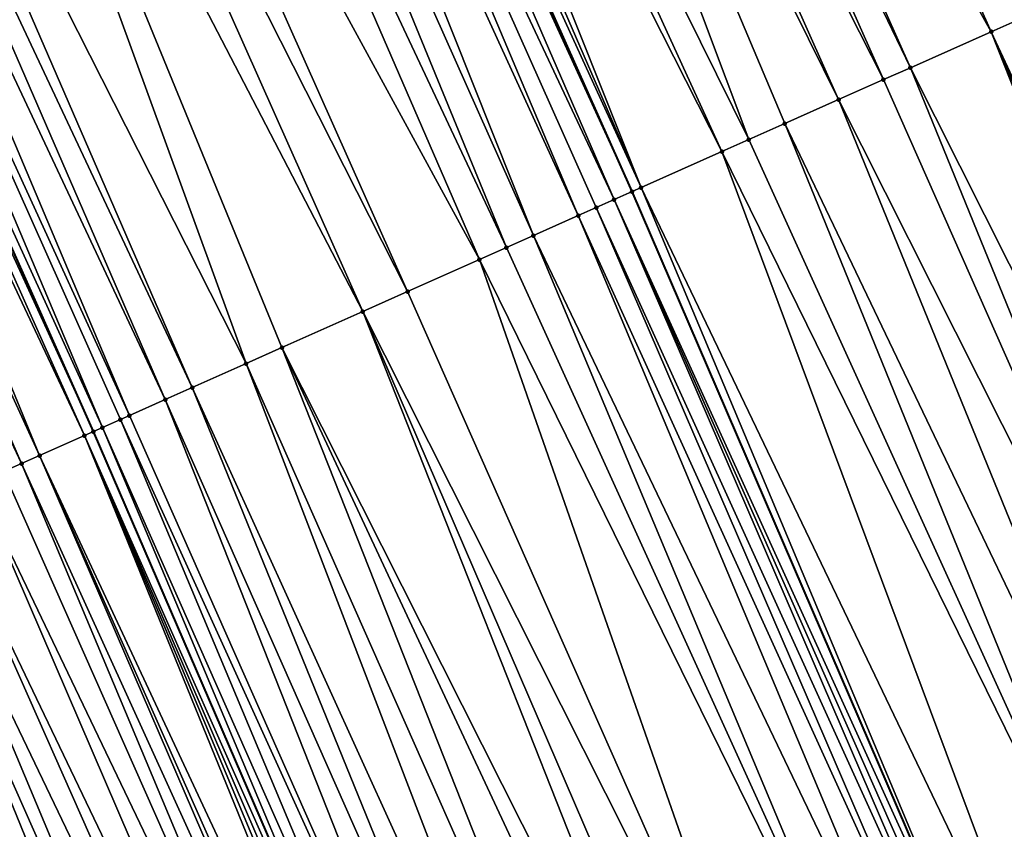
# Model space of a CAD drawing. Header units: feet. Extents: x 2004186 to 2014793, y 836912 to 864902.
# Tile 409 of 974: x 2010261 to 2010281, y 848206 to 848223. Entities that reach past the tile are written whole.
import ezdxf

# ---------------------------------------------------------------- set-up
doc = ezdxf.new("R2010")
doc.units = ezdxf.units.FT
doc.header["$LTSCALE"] = 100
doc.header["$MEASUREMENT"] = 0
for name, color, linetype, lineweight in [('GPL_Skip Line', 2, 'Continuous', 40), ('Road Shots', 4, 'Continuous', 200), ('Road X-Section', 30, 'Continuous', 13)]:
    doc.layers.add(name, color=color, linetype=linetype, lineweight=lineweight)
doc.layers.add('I-77 SB_MM21-27-Surface-TIN', color=7, linetype='Continuous')

msp = doc.modelspace()

# ---------------------------------------------------------------- linework, layer by layer
at = {"layer": 'GPL_Skip Line'}
for points in [[(2010327.846436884, 848090.1553678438, 431.5836618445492), (2010320.190376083, 848108.6317726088, 431.4974952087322), (2010312.534266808, 848127.1082943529, 431.4469092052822), (2010304.852332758, 848145.573863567, 431.3752542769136), (2010296.990034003, 848163.9633895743, 431.2742541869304), (2010289.127663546, 848182.3530832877, 431.2210551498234), (2010281.265308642, 848200.7427406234, 431.1574874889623), (2010273.354840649, 848219.1113142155, 431.0738393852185), (2010265.217081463, 848237.3807591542, 431.0085931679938), (2010257.079332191, 848255.6501818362, 430.935894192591), (2010248.941589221, 848273.9195903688, 430.8584572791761), (2010240.746455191, 848292.1630257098, 430.8102288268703), (2010232.337339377, 848310.3091626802, 430.7432623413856), (2010223.928231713, 848328.4552820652, 430.6705472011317), (2010215.519128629, 848346.601391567, 430.5946012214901), (2010207.053911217, 848364.7211766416, 430.5414172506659)], [(2010316.89390634, 848085.6152723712, 431.1424802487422), (2010309.226277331, 848104.0868771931, 431.0546505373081), (2010301.558629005, 848122.5585285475, 430.9809691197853), (2010293.91638221, 848140.8964088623, 430.9236293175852), (2010286.026832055, 848159.2743249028, 430.832547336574), (2010278.137224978, 848177.6523735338, 430.7792813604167), (2010270.247666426, 848196.0303091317, 430.693777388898), (2010262.393365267, 848214.2271495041, 430.6283262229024), (2010254.274278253, 848232.5048416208, 430.5435264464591), (2010246.155151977, 848250.7826221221, 430.4883125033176), (2010238.036049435, 848269.0603491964, 430.4152164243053), (2010229.92070928, 848287.1446260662, 430.3710081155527), (2010221.481086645, 848305.276578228, 430.2912271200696), (2010213.041452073, 848323.4085560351, 430.2198362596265), (2010204.601826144, 848341.5405152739, 430.1423739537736), (2010196.184079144, 848359.5248825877, 430.0913118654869)]]:
    msp.add_polyline3d(points, dxfattribs=at)
at = {"layer": 'I-77 SB_MM21-27-Surface-TIN', "color": 128, "linetype": 'ByBlock', "lineweight": -2}
for points in [[(2010272.524473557, 848240.636833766, 431.3279005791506), (2010270.880304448, 848239.9042301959, 431.2604823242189), (2010280.662242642, 848222.3673666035, 431.3857029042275)], [(2010272.524473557, 848240.636833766, 431.3279005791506), (2010280.662242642, 848222.3673666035, 431.3857029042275), (2010281.758348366, 848222.8557847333, 431.4359218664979)], [(2010270.880304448, 848239.9042301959, 431.2604823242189), (2010270.332253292, 848239.6600173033, 431.2340909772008), (2010279.0180719, 848221.6347667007, 431.3195131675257)], [(2010270.880304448, 848239.9042301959, 431.2604823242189), (2010279.0180719, 848221.6347667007, 431.3195131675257), (2010280.662242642, 848222.3673666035, 431.3857029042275)], [(2010270.332253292, 848239.6600173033, 431.2340909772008), (2010269.418829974, 848239.2530064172, 431.1936552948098), (2010278.470017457, 848221.3905611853, 431.2955922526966)], [(2010270.332253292, 848239.6600173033, 431.2340909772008), (2010278.470017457, 848221.3905611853, 431.2955922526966), (2010279.0180719, 848221.6347667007, 431.3195131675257)], [(2010269.418829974, 848239.2530064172, 431.1936552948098), (2010268.688094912, 848238.9273896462, 431.1586071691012), (2010277.556592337, 848220.9835543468, 431.2565122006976)], [(2010269.418829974, 848239.2530064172, 431.1936552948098), (2010277.556592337, 848220.9835543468, 431.2565122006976), (2010278.470017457, 848221.3905611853, 431.2955922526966)], [(2010268.688094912, 848238.9273896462, 431.1586071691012), (2010266.861250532, 848238.1133628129, 431.0760411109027), (2010275.729757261, 848220.1695066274, 431.1669529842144)], [(2010268.688094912, 848238.9273896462, 431.1586071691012), (2010276.460487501, 848220.4951342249, 431.2056261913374), (2010277.556592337, 848220.9835543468, 431.2565122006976)], [(2010268.688094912, 848238.9273896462, 431.1586071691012), (2010275.729757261, 848220.1695066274, 431.1669529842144), (2010276.460487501, 848220.4951342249, 431.2056261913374)], [(2010266.861250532, 848238.1133628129, 431.0760411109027), (2010266.130509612, 848237.7877591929, 431.0453965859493), (2010275.181696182, 848219.925316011, 431.1480209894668)], [(2010266.861250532, 848238.1133628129, 431.0760411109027), (2010275.181696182, 848219.925316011, 431.1480209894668), (2010275.729757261, 848220.1695066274, 431.1669529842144)], [(2010266.130509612, 848237.7877591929, 431.0453965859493), (2010265.582452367, 848237.5435599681, 431.0235819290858), (2010273.537532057, 848219.192701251, 431.0768563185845)], [(2010266.130509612, 848237.7877591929, 431.0453965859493), (2010273.537532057, 848219.192701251, 431.0768563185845), (2010275.181696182, 848219.925316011, 431.1480209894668)], [(2010265.582452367, 848237.5435599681, 431.0235819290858), (2010265.217081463, 848237.3807591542, 431.0085931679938), (2010273.537532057, 848219.192701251, 431.0768563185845)], [(2010265.034396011, 848237.2993587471, 431.0010987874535), (2010264.486334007, 848237.0551702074, 430.9828619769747), (2010272.989468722, 848218.9485156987, 431.0596200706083)], [(2010265.034396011, 848237.2993587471, 431.0010987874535), (2010273.354840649, 848219.1113142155, 431.0738393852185), (2010265.217081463, 848237.3807591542, 431.0085931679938)], [(2010265.034396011, 848237.2993587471, 431.0010987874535), (2010272.989468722, 848218.9485156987, 431.0596200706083), (2010273.354840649, 848219.1113142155, 431.0738393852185)], [(2010273.537532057, 848219.192701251, 431.0768563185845), (2010265.217081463, 848237.3807591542, 431.0085931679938), (2010273.354840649, 848219.1113142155, 431.0738393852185)], [(2010264.486334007, 848237.0551702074, 430.9828619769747), (2010263.938275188, 848236.8109745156, 430.9622303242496), (2010272.258717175, 848218.6229359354, 431.0369641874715)], [(2010264.486334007, 848237.0551702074, 430.9828619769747), (2010272.624091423, 848218.7857292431, 431.0494392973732), (2010272.989468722, 848218.9485156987, 431.0596200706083)], [(2010264.486334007, 848237.0551702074, 430.9828619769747), (2010272.258717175, 848218.6229359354, 431.0369641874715), (2010272.624091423, 848218.7857292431, 431.0494392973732)], [(2010263.938275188, 848236.8109745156, 430.9622303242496), (2010263.20754374, 848236.4853496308, 430.9244652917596), (2010271.345298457, 848218.2159147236, 430.9930712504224)], [(2010263.938275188, 848236.8109745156, 430.9622303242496), (2010271.345298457, 848218.2159147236, 430.9930712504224), (2010272.258717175, 848218.6229359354, 431.0369641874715)], [(2010263.20754374, 848236.4853496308, 430.9244652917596), (2010262.294122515, 848236.0783340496, 430.8824574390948), (2010270.797245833, 848217.9717051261, 430.9677834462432)], [(2010263.20754374, 848236.4853496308, 430.9244652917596), (2010270.797245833, 848217.9717051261, 430.9677834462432), (2010271.345298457, 848218.2159147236, 430.9930712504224)], [(2010262.294122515, 848236.0783340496, 430.8824574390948), (2010260.649961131, 848235.345713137, 430.8092320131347), (2010270.249188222, 848217.7275067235, 430.9462441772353)], [(2010262.294122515, 848236.0783340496, 430.8824574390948), (2010270.249188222, 848217.7275067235, 430.9462441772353), (2010270.797245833, 848217.9717051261, 430.9677834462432)], [(2010260.649961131, 848235.345713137, 430.8092320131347), (2010259.736530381, 848234.9387189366, 430.774383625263), (2010268.787707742, 848217.0762964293, 430.8839329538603)], [(2010260.649961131, 848235.345713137, 430.8092320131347), (2010268.787707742, 848217.0762964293, 430.8839329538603), (2010270.249188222, 848217.7275067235, 430.9462441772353)], [(2010259.736530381, 848234.9387189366, 430.774383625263), (2010258.6404265, 848234.4502966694, 430.7227788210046), (2010267.874276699, 848216.6693028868, 430.849305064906)], [(2010259.736530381, 848234.9387189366, 430.774383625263), (2010267.874276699, 848216.6693028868, 430.849305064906), (2010268.787707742, 848217.0762964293, 430.8839329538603)], [(2010258.6404265, 848234.4502966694, 430.7227788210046), (2010256.448196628, 848233.4735017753, 430.6361915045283), (2010265.49937007, 848215.6110880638, 430.748687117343)], [(2010258.6404265, 848234.4502966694, 430.7227788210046), (2010266.230106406, 848215.9367019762, 430.7827778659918), (2010267.874276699, 848216.6693028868, 430.849305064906)], [(2010258.6404265, 848234.4502966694, 430.7227788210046), (2010265.49937007, 848215.6110880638, 430.748687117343), (2010266.230106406, 848215.9367019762, 430.7827778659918)], [(2010256.448196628, 848233.4735017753, 430.6361915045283), (2010255.900133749, 848233.2293151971, 430.6186115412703), (2010264.403252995, 848215.1226954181, 430.7070015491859)], [(2010256.448196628, 848233.4735017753, 430.6361915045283), (2010264.403252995, 848215.1226954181, 430.7070015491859), (2010265.49937007, 848215.6110880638, 430.748687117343)], [(2010255.900133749, 848233.2293151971, 430.6186115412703), (2010255.352072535, 848232.985124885, 430.5997811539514), (2010263.855188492, 848214.8785124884, 430.6906433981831)], [(2010255.900133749, 848233.2293151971, 430.6186115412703), (2010263.855188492, 848214.8785124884, 430.6906433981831), (2010264.403252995, 848215.1226954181, 430.7070015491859)], [(2010255.352072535, 848232.985124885, 430.5997811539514), (2010254.804019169, 848232.7409169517, 430.5750505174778), (2010263.124439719, 848214.5529264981, 430.6659024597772)], [(2010255.352072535, 848232.985124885, 430.5997811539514), (2010263.124439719, 848214.5529264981, 430.6659024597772), (2010263.855188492, 848214.8785124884, 430.6906433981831)], [(2010254.804019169, 848232.7409169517, 430.5750505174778), (2010254.274278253, 848232.5048416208, 430.5435264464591), (2010262.576394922, 848214.3086993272, 430.6347301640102)], [(2010254.804019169, 848232.7409169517, 430.5750505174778), (2010262.941755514, 848214.4715232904, 430.6574703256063), (2010263.124439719, 848214.5529264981, 430.6659024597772)], [(2010254.804019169, 848232.7409169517, 430.5750505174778), (2010262.576394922, 848214.3086993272, 430.6347301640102), (2010262.941755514, 848214.4715232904, 430.6574703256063)], [(2010254.073295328, 848232.4152749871, 430.531566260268), (2010262.393365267, 848214.2271495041, 430.6283262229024), (2010254.274278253, 848232.5048416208, 430.5435264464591)], [(2010262.393707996, 848214.2273022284, 430.6283436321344), (2010254.274278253, 848232.5048416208, 430.5435264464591), (2010262.393365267, 848214.2271495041, 430.6283262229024)], [(2010262.576394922, 848214.3086993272, 430.6347301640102), (2010254.274278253, 848232.5048416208, 430.5435264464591), (2010262.393707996, 848214.2273022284, 430.6283436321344)], [(2010253.707924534, 848232.2524739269, 430.5164951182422), (2010252.977196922, 848231.926840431, 430.4758466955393), (2010261.297602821, 848213.7388828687, 430.5777127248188)], [(2010254.073295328, 848232.4152749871, 430.531566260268), (2010253.707924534, 848232.2524739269, 430.5164951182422), (2010262.211024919, 848214.1458964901, 430.6190640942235)], [(2010253.707924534, 848232.2524739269, 430.5164951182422), (2010261.297602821, 848213.7388828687, 430.5777127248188), (2010262.211024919, 848214.1458964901, 430.6190640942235)], [(2010254.073295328, 848232.4152749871, 430.531566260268), (2010262.211024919, 848214.1458964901, 430.6190640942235), (2010262.393365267, 848214.2271495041, 430.6283262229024)], [(2010252.977196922, 848231.926840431, 430.4758466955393), (2010252.429144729, 848231.6826298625, 430.4502335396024), (2010260.932237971, 848213.576068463, 430.5581730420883)], [(2010252.977196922, 848231.926840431, 430.4758466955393), (2010260.932237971, 848213.576068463, 430.5581730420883), (2010261.297602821, 848213.7388828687, 430.5777127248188)], [(2010252.429144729, 848231.6826298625, 430.4502335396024), (2010260.56687046, 848213.4132600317, 430.5406337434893), (2010260.932237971, 848213.576068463, 430.5581730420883)], [(2010281.758348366, 848222.8557847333, 431.4359218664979), (2010280.662242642, 848222.3673666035, 431.3857029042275), (2010289.172387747, 848204.1247669, 431.4987426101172)], [(2010280.662242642, 848222.3673666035, 431.3857029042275), (2010279.0180719, 848221.6347667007, 431.3195131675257), (2010288.069076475, 848203.6528513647, 431.4497312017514)], [(2010280.662242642, 848222.3673666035, 431.3857029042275), (2010288.620732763, 848203.8888076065, 431.4738020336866), (2010289.172387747, 848204.1247669, 431.4987426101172)], [(2010280.662242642, 848222.3673666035, 431.3857029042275), (2010288.069076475, 848203.6528513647, 431.4497312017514), (2010288.620732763, 848203.8888076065, 431.4738020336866)], [(2010279.0180719, 848221.6347667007, 431.3195131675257), (2010278.470017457, 848221.3905611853, 431.2955922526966), (2010286.597984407, 848203.0236549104, 431.3912973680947)], [(2010279.0180719, 848221.6347667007, 431.3195131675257), (2010286.597984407, 848203.0236549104, 431.3912973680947), (2010288.069076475, 848203.6528513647, 431.4497312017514)], [(2010278.470017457, 848221.3905611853, 431.2955922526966), (2010277.556592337, 848220.9835543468, 431.2565122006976), (2010286.597984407, 848203.0236549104, 431.3912973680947)], [(2010277.556592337, 848220.9835543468, 431.2565122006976), (2010276.460487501, 848220.4951342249, 431.2056261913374), (2010285.126907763, 848202.3944223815, 431.3225812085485)], [(2010277.556592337, 848220.9835543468, 431.2565122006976), (2010285.126907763, 848202.3944223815, 431.3225812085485), (2010286.597984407, 848203.0236549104, 431.3912973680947)], [(2010276.460487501, 848220.4951342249, 431.2056261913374), (2010275.729757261, 848220.1695066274, 431.1669529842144), (2010284.023599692, 848201.9224993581, 431.2714354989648)], [(2010276.460487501, 848220.4951342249, 431.2056261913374), (2010284.023599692, 848201.9224993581, 431.2714354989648), (2010285.126907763, 848202.3944223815, 431.3225812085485)], [(2010275.729757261, 848220.1695066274, 431.1669529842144), (2010275.181696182, 848219.925316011, 431.1480209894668), (2010284.023599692, 848201.9224993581, 431.2714354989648)], [(2010275.181696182, 848219.925316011, 431.1480209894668), (2010273.537532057, 848219.192701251, 431.0768563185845), (2010282.184741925, 848201.1359866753, 431.1935149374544)], [(2010275.181696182, 848219.925316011, 431.1480209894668), (2010282.184741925, 848201.1359866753, 431.1935149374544), (2010284.023599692, 848201.9224993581, 431.2714354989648)], [(2010272.989468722, 848218.9485156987, 431.0596200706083), (2010281.265308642, 848200.7427406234, 431.1574874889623), (2010273.354840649, 848219.1113142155, 431.0738393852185)], [(2010273.537532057, 848219.192701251, 431.0768563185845), (2010273.354840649, 848219.1113142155, 431.0738393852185), (2010281.265308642, 848200.7427406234, 431.1574874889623)], [(2010273.537532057, 848219.192701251, 431.0768563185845), (2010281.265308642, 848200.7427406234, 431.1574874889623), (2010282.184741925, 848201.1359866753, 431.1935149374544)], [(2010272.989468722, 848218.9485156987, 431.0596200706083), (2010272.624091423, 848218.7857292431, 431.0494392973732), (2010280.897536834, 848200.5854386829, 431.1420731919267)], [(2010272.989468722, 848218.9485156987, 431.0596200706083), (2010281.081425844, 848200.66408239, 431.1477101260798), (2010281.265308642, 848200.7427406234, 431.1574874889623)], [(2010272.989468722, 848218.9485156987, 431.0596200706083), (2010280.897536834, 848200.5854386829, 431.1420731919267), (2010281.081425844, 848200.66408239, 431.1477101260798)], [(2010272.258717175, 848218.6229359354, 431.0369641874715), (2010271.345298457, 848218.2159147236, 430.9930712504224), (2010279.978087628, 848200.1922298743, 431.1166611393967)], [(2010272.624091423, 848218.7857292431, 431.0494392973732), (2010272.258717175, 848218.6229359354, 431.0369641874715), (2010280.529752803, 848200.42816533, 431.1348072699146)], [(2010272.258717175, 848218.6229359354, 431.0369641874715), (2010279.978087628, 848200.1922298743, 431.1166611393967), (2010280.529752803, 848200.42816533, 431.1348072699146)], [(2010272.624091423, 848218.7857292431, 431.0494392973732), (2010280.529752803, 848200.42816533, 431.1348072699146), (2010280.897536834, 848200.5854386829, 431.1420731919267)], [(2010271.345298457, 848218.2159147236, 430.9930712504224), (2010270.797245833, 848217.9717051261, 430.9677834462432), (2010279.058674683, 848199.7989362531, 431.0670749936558)], [(2010271.345298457, 848218.2159147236, 430.9930712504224), (2010279.058674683, 848199.7989362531, 431.0670749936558), (2010279.978087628, 848200.1922298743, 431.1166611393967)], [(2010270.797245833, 848217.9717051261, 430.9677834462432), (2010270.249188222, 848217.7275067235, 430.9462441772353), (2010279.058674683, 848199.7989362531, 431.0670749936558)], [(2010270.249188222, 848217.7275067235, 430.9462441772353), (2010268.787707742, 848217.0762964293, 430.8839329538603), (2010276.852051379, 848198.8551069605, 430.9695590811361)], [(2010270.249188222, 848217.7275067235, 430.9462441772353), (2010276.852051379, 848198.8551069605, 430.9695590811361), (2010279.058674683, 848199.7989362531, 431.0670749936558)], [(2010268.787707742, 848217.0762964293, 430.8839329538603), (2010267.874276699, 848216.6693028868, 430.849305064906), (2010276.852051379, 848198.8551069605, 430.9695590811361)], [(2010267.874276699, 848216.6693028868, 430.849305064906), (2010266.230106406, 848215.9367019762, 430.7827778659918), (2010275.197076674, 848198.1472518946, 430.9012400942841)], [(2010267.874276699, 848216.6693028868, 430.849305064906), (2010275.748730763, 848198.3832132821, 430.9267775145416), (2010276.852051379, 848198.8551069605, 430.9695590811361)], [(2010267.874276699, 848216.6693028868, 430.849305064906), (2010275.197076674, 848198.1472518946, 430.9012400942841), (2010275.748730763, 848198.3832132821, 430.9267775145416)], [(2010266.230106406, 848215.9367019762, 430.7827778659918), (2010265.49937007, 848215.6110880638, 430.748687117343), (2010273.542100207, 848197.4394009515, 430.8340962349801)], [(2010266.230106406, 848215.9367019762, 430.7827778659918), (2010274.645420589, 848197.9112951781, 430.8770340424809), (2010275.197076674, 848198.1472518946, 430.9012400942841)], [(2010266.230106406, 848215.9367019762, 430.7827778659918), (2010273.542100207, 848197.4394009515, 430.8340962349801), (2010274.645420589, 848197.9112951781, 430.8770340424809)], [(2010265.49937007, 848215.6110880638, 430.748687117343), (2010264.403252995, 848215.1226954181, 430.7070015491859), (2010272.622671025, 848197.0461453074, 430.7953346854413)], [(2010265.49937007, 848215.6110880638, 430.748687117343), (2010272.622671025, 848197.0461453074, 430.7953346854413), (2010273.542100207, 848197.4394009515, 430.8340962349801)], [(2010264.403252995, 848215.1226954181, 430.7070015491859), (2010263.855188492, 848214.8785124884, 430.6906433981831), (2010271.887123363, 848196.7315508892, 430.7672033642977)], [(2010264.403252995, 848215.1226954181, 430.7070015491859), (2010271.887123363, 848196.7315508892, 430.7672033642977), (2010272.622671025, 848197.0461453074, 430.7953346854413)], [(2010263.855188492, 848214.8785124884, 430.6906433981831), (2010263.124439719, 848214.5529264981, 430.6659024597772), (2010271.151573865, 848196.416960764, 430.7402957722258)], [(2010263.855188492, 848214.8785124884, 430.6906433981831), (2010271.151573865, 848196.416960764, 430.7402957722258), (2010271.887123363, 848196.7315508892, 430.7672033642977)], [(2010262.941755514, 848214.4715232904, 430.6574703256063), (2010262.576394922, 848214.3086993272, 430.6347301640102), (2010270.599917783, 848196.1810040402, 430.7160876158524)], [(2010263.124439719, 848214.5529264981, 430.6659024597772), (2010262.941755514, 848214.4715232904, 430.6574703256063), (2010271.151573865, 848196.416960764, 430.7402957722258)], [(2010262.941755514, 848214.4715232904, 430.6574703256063), (2010270.599917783, 848196.1810040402, 430.7160876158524), (2010271.151573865, 848196.416960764, 430.7402957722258)], [(2010262.211024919, 848214.1458964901, 430.6190640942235), (2010270.247666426, 848196.0303091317, 430.693777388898), (2010262.393365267, 848214.2271495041, 430.6283262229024)], [(2010262.393707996, 848214.2273022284, 430.6283436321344), (2010262.393365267, 848214.2271495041, 430.6283262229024), (2010270.247666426, 848196.0303091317, 430.693777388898)], [(2010262.576394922, 848214.3086993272, 430.6347301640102), (2010262.393707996, 848214.2273022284, 430.6283436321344), (2010270.247666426, 848196.0303091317, 430.693777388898)], [(2010262.576394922, 848214.3086993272, 430.6347301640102), (2010270.247666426, 848196.0303091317, 430.693777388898), (2010270.599917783, 848196.1810040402, 430.7160876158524)], [(2010262.211024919, 848214.1458964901, 430.6190640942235), (2010261.297602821, 848213.7388828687, 430.5777127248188), (2010269.680498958, 848195.7877241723, 430.670421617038)], [(2010262.211024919, 848214.1458964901, 430.6190640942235), (2010270.048277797, 848195.945009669, 430.6811488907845), (2010270.247666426, 848196.0303091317, 430.693777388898)], [(2010262.211024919, 848214.1458964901, 430.6190640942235), (2010269.86439081, 848195.8663612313, 430.67416358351), (2010270.048277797, 848195.945009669, 430.6811488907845)], [(2010262.211024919, 848214.1458964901, 430.6190640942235), (2010269.680498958, 848195.7877241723, 430.670421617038), (2010269.86439081, 848195.8663612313, 430.67416358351)], [(2010261.297602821, 848213.7388828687, 430.5777127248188), (2010260.932237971, 848213.576068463, 430.5581730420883), (2010269.128843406, 848195.5517662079, 430.6458598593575)], [(2010261.297602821, 848213.7388828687, 430.5777127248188), (2010269.312724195, 848195.6304291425, 430.6569771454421), (2010269.680498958, 848195.7877241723, 430.670421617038)], [(2010261.297602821, 848213.7388828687, 430.5777127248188), (2010269.128843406, 848195.5517662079, 430.6458598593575), (2010269.312724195, 848195.6304291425, 430.6569771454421)], [(2010260.56687046, 848213.4132600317, 430.5406337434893), (2010260.018814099, 848213.1690588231, 430.5181549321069), (2010268.577190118, 848195.3158029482, 430.6197887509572)], [(2010260.932237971, 848213.576068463, 430.5581730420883), (2010260.56687046, 848213.4132600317, 430.5406337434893), (2010268.577190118, 848195.3158029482, 430.6197887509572)], [(2010260.932237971, 848213.576068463, 430.5581730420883), (2010268.577190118, 848195.3158029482, 430.6197887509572), (2010269.128843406, 848195.5517662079, 430.6458598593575)], [(2010260.018814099, 848213.1690588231, 430.5181549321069), (2010259.28806154, 848212.8434813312, 430.496259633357), (2010267.841638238, 848195.0012183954, 430.5944693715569)], [(2010260.018814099, 848213.1690588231, 430.5181549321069), (2010267.841638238, 848195.0012183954, 430.5944693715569), (2010268.577190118, 848195.3158029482, 430.6197887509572)], [(2010259.28806154, 848212.8434813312, 430.496259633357), (2010258.740006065, 848212.5992781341, 430.473114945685), (2010267.289982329, 848194.7652612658, 430.5701455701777)], [(2010259.28806154, 848212.8434813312, 430.496259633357), (2010267.289982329, 848194.7652612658, 430.5701455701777), (2010267.841638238, 848195.0012183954, 430.5944693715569)], [(2010258.374643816, 848212.4364578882, 430.4516194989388), (2010257.8265961, 848212.1922372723, 430.4226422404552), (2010265.818895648, 848194.1360522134, 430.5081208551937)], [(2010258.740006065, 848212.5992781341, 430.473114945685), (2010258.374643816, 848212.4364578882, 430.4516194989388), (2010266.370551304, 848194.372009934, 430.5326131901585)], [(2010258.374643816, 848212.4364578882, 430.4516194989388), (2010265.818895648, 848194.1360522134, 430.5081208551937), (2010266.370551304, 848194.372009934, 430.5326131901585)], [(2010258.740006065, 848212.5992781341, 430.473114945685), (2010266.370551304, 848194.372009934, 430.5326131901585), (2010267.289982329, 848194.7652612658, 430.5701455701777)], [(2010257.8265961, 848212.1922372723, 430.4226422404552), (2010257.27853824, 848211.9480394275, 430.4012898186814), (2010265.267253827, 848193.9000621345, 430.4744055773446)], [(2010257.8265961, 848212.1922372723, 430.4226422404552), (2010265.267253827, 848193.9000621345, 430.4744055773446), (2010265.818895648, 848194.1360522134, 430.5081208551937)], [(2010257.27853824, 848211.9480394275, 430.4012898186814), (2010256.547783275, 848211.622467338, 430.381203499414), (2010264.531691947, 848193.5855009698, 430.4557524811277)], [(2010257.27853824, 848211.9480394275, 430.4012898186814), (2010265.083366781, 848193.821413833, 430.4674591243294), (2010265.267253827, 848193.9000621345, 430.4744055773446)], [(2010257.27853824, 848211.9480394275, 430.4012898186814), (2010264.531691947, 848193.5855009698, 430.4557524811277), (2010265.083366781, 848193.821413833, 430.4674591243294)], [(2010256.547783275, 848211.622467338, 430.381203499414), (2010255.451664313, 848211.1340789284, 430.3409363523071), (2010263.980021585, 848193.3495776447, 430.4410638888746)], [(2010256.547783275, 848211.622467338, 430.381203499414), (2010264.163913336, 848193.4282149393, 430.4448730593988), (2010264.531691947, 848193.5855009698, 430.4557524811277)], [(2010256.547783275, 848211.622467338, 430.381203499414), (2010263.980021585, 848193.3495776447, 430.4410638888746), (2010264.163913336, 848193.4282149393, 430.4448730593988)], [(2010255.451664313, 848211.1340789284, 430.3409363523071), (2010254.903610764, 848210.8898714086, 430.3163442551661), (2010263.244466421, 848193.0350007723, 430.4179337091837)], [(2010255.451664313, 848211.1340789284, 430.3409363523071), (2010263.244466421, 848193.0350007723, 430.4179337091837), (2010263.980021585, 848193.3495776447, 430.4410638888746)], [(2010254.903610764, 848210.8898714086, 430.3163442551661), (2010253.990180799, 848210.4828754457, 430.2809058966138), (2010262.692813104, 848192.7990375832, 430.3918827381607)], [(2010254.903610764, 848210.8898714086, 430.3163442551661), (2010262.692813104, 848192.7990375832, 430.3918827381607), (2010263.244466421, 848193.0350007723, 430.4179337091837)], [(2010253.990180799, 848210.4828754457, 430.2809058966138), (2010253.076751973, 848210.0758769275, 430.2446118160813), (2010261.773374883, 848192.4058030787, 430.3591465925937)], [(2010253.990180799, 848210.4828754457, 430.2809058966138), (2010261.773374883, 848192.4058030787, 430.3591465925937), (2010262.692813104, 848192.7990375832, 430.3918827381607)], [(2010253.076751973, 848210.0758769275, 430.2446118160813), (2010260.853946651, 848192.0125452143, 430.3197522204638), (2010261.773374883, 848192.4058030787, 430.3591465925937)]]:
    msp.add_3dface(points, dxfattribs=at)
at = {"layer": 'Road Shots', "lineweight": 100}
for p in [(2010280.662242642, 848222.3673666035, 431.3857029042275), (2010279.0180719, 848221.6347667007, 431.3195131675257), (2010278.470017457, 848221.3905611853, 431.2955922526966), (2010277.556592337, 848220.9835543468, 431.2565122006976), (2010276.460487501, 848220.4951342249, 431.2056261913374), (2010275.729757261, 848220.1695066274, 431.1669529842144), (2010275.181696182, 848219.925316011, 431.1480209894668), (2010273.354840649, 848219.1113142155, 431.073839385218), (2010273.537532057, 848219.192701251, 431.0768563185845), (2010272.989468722, 848218.9485156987, 431.0596200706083), (2010272.258717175, 848218.6229359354, 431.0369641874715), (2010272.624091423, 848218.7857292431, 431.0494392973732), (2010271.345298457, 848218.2159147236, 430.9930712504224), (2010270.797245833, 848217.9717051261, 430.9677834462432), (2010270.249188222, 848217.7275067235, 430.9462441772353), (2010268.787707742, 848217.0762964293, 430.8839329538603), (2010267.874276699, 848216.6693028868, 430.849305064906), (2010266.230106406, 848215.9367019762, 430.7827778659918), (2010265.49937007, 848215.6110880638, 430.748687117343), (2010264.403252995, 848215.1226954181, 430.7070015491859), (2010263.855188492, 848214.8785124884, 430.6906433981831), (2010262.941755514, 848214.4715232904, 430.6574703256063), (2010263.124439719, 848214.5529264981, 430.6659024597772), (2010262.393707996, 848214.2273022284, 430.6283436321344), (2010262.576394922, 848214.3086993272, 430.6347301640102), (2010262.211024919, 848214.1458964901, 430.6190640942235), (2010261.297602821, 848213.7388828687, 430.5777127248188), (2010260.932237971, 848213.576068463, 430.5581730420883)]:
    msp.add_point(p, dxfattribs=at)
at = {"layer": 'Road X-Section', "extrusion": (0.4068879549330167, -0.913472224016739, 0.003269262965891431), "elevation": 43132.82543548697, "flags": 128}
msp.add_lwpolyline([(2181439.26976366, 288.8547810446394), (2181439.66976366, 288.8687760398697), (2181440.269763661, 288.8965862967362), (2181441.46976366, 288.9468726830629), (2181442.06976366, 288.9693971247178), (2181442.86976366, 289.0058600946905), (2181443.46976366, 289.0345777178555), (2181443.86976366, 289.0474094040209), (2181444.26976366, 289.0672129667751), (2181445.06976366, 289.1194871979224), (2181445.26976366, 289.1293044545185), (2181445.669763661, 289.1357388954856), (2181445.86976366, 289.1372068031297), (2181446.26976366, 289.1460195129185), (2181446.46976366, 289.1526388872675), (2181446.86976366, 289.1752967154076), (2181447.26976366, 289.1958467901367), (2181447.66976366, 289.2104733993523), (2181448.46976366, 289.2336086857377), (2181449.46976366, 289.2699029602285), (2181450.46976366, 289.3053415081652), (2181451.06976366, 289.3299337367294), (2181452.26976366, 289.3702010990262), (2181453.06976366, 289.3902875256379), (2181453.66976366, 289.4116400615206), (2181454.26976366, 289.440617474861), (2181454.66976366, 289.462113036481), (2181455.26976366, 289.4852578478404), (2181456.06976366, 289.5071532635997), (2181456.66976366, 289.5296321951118), (2181457.06976366, 289.5471715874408), (2181457.46976366, 289.5667113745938), (2181458.46976366, 289.6080629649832), (2181458.66976366, 289.6173425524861), (2181458.86976366, 289.6237291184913), (2181459.26976366, 289.6464694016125), (2181459.46976366, 289.6549015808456), (2181460.26976366, 289.67964265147), (2181460.86976366, 289.6960008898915), (2181462.06976366, 289.7376866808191), (2181462.86976366, 289.7717776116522), (2181464.66976366, 289.8383051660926), (2181465.66976366, 289.872933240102), (2181467.26976366, 289.9352447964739), (2181467.86976366, 289.9567841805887), (2181468.46976366, 289.9820721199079), (2181469.46976366, 290.0259652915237), (2181469.86976366, 290.0384404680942), (2181470.26976366, 290.0486212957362), (2181470.66976366, 290.0628406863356), (2181470.86976366, 290.0658576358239), (2181472.66976366, 290.1370226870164), (2181473.26976366, 290.1559547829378), (2181474.06976366, 290.1946281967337), (2181475.26976366, 290.2455144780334), (2181476.26976366, 290.2845947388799), (2181476.86976366, 290.3085157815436), (2181478.66976366, 290.3747058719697), (2181479.86976366, 290.4249251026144), (2181481.06976366, 290.4751641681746), (2181481.86976366, 290.502009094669), (2181482.26976366, 290.5093413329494), (2181482.46976366, 290.5211056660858), (2181482.86976366, 290.5702686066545), (2181483.06976366, 290.5819712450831), (2181483.26976366, 290.5865530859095), (2181483.46976366, 290.585088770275), (2181484.26976366, 290.6100492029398), (2181484.46976366, 290.6171243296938), (2181484.66976366, 290.6294313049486), (2181484.86976366, 290.6448654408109), (2181485.86976366, 290.6749100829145), (2181486.86976366, 290.7035720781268), (2181488.06976366, 290.7429907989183)], dxfattribs=at)
at = {"layer": 'Road X-Section', "extrusion": (0.3931167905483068, -0.9194806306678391, 0.003815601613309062), "elevation": 10372.81037464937, "flags": 128}
msp.add_lwpolyline([(2181841.12217036, 390.3360256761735), (2181841.92217036, 390.3708264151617), (2181842.32217036, 390.3893378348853), (2181843.32217036, 390.4389875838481), (2181843.92217036, 390.4644605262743), (2181845.12217036, 390.5265606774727), (2181846.12217036, 390.5713314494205), (2181846.52217036, 390.592964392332), (2181846.92217036, 390.6064682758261), (2181847.52217036, 390.6344821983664), (2181847.722170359, 390.6416120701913), (2181848.12217036, 390.6492771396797), (2181848.32217036, 390.6568773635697), (2181848.92217036, 390.6920026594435), (2181849.322170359, 390.7104206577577), (2181850.32217036, 390.7440846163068), (2181851.32217036, 390.783479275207), (2181852.32217036, 390.8162156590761), (2181852.92217036, 390.8422668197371), (2181853.72217036, 390.8653971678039), (2181853.92217036, 390.8692063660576), (2181854.32217036, 390.8800858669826), (2181854.92217036, 390.8917925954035), (2181855.12217036, 390.8987390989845), (2181855.72217036, 390.932454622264), (2181856.32217036, 390.9569471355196), (2181857.32217036, 390.9944797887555), (2181857.92217036, 391.0188037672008), (2181858.722170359, 391.0441233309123), (2181859.32217036, 391.0701946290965), (2181859.52217036, 391.0813119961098), (2181859.92217036, 391.0947565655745), (2181860.12217036, 391.0984985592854), (2181860.32217036, 391.1054839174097), (2181860.92217036, 391.1404228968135), (2181861.52217036, 391.1646312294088), (2181862.32217036, 391.191539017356), (2181863.12217036, 391.2196705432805), (2181864.12217036, 391.2584323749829), (2181865.32217036, 391.3013704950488), (2181865.92217036, 391.3255767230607), (2181866.52217036, 391.351114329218), (2181867.722170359, 391.3938962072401), (2181870.12217036, 391.491412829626), (2181871.12217036, 391.5409993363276), (2181871.722170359, 391.5591455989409), (2181872.12217036, 391.5664115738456), (2181872.32217036, 391.5720485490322), (2181872.52217036, 391.5818259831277), (2181873.522170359, 391.6178536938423), (2181875.522170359, 391.6957748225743), (2181876.72217036, 391.7469209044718), (2181878.32217036, 391.8156375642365), (2181879.92217036, 391.8740718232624), (2181880.522170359, 391.8981428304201), (2181881.12217036, 391.9230835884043), (2181882.322170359, 391.968953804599), (2181883.12217036, 392.0032903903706), (2181883.52217036, 392.0182180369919), (2181883.92217036, 392.0322771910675), (2181884.12217036, 392.0364979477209), (2181884.32217036, 392.0435845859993), (2181884.52217036, 392.0628568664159), (2181884.722170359, 392.0863752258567), (2181884.92217036, 392.1052599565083), (2181885.122170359, 392.1102036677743), (2181885.32217036, 392.105657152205), (2181885.522170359, 392.1086325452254), (2181885.92217036, 392.1198867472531), (2181886.52217036, 392.1430159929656), (2181886.72217036, 392.1585999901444), (2181886.92217036, 392.1671286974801), (2181888.722170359, 392.2186161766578), (2181890.122170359, 392.2629410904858), (2181892.32217036, 392.3231415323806)], dxfattribs=at)

doc.saveas('drawing.dxf')
